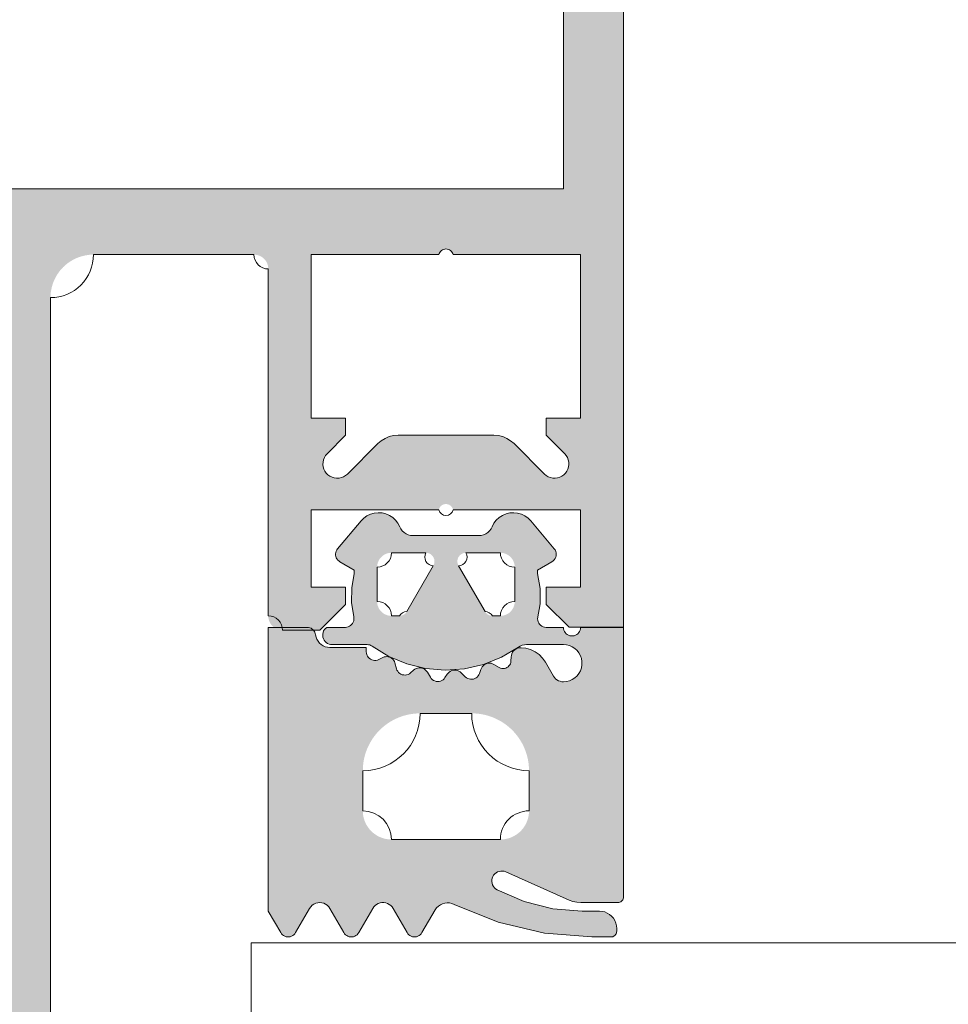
# Model space of a CAD drawing. Header units: metres. Extents: x -3.6 to 84.5, y -11 to 16.8.
# Tile 290 of 656: x 55.2889 to 55.3213, y -2.8671 to -2.8328. Entities that reach past the tile are written whole.
import ezdxf

# ---------------------------------------------------------------- set-up
doc = ezdxf.new("R2010")
doc.units = ezdxf.units.M
doc.header["$MEASUREMENT"] = 0
doc.layers.add('301 - Elemente.Linie', color=7, linetype='Continuous')
doc.layers.add('302 - Elemente.Schraffur', color=7, linetype='Continuous')

msp = doc.modelspace()

# ---------------------------------------------------------------- hatches: boundary and pattern name
at = {"layer": '302 - Elemente.Schraffur', "linetype": 'Continuous', "lineweight": 5}
h = msp.add_hatch(color=7, dxfattribs=at)
h.paths.add_polyline_path([(55.259989, -2.853999), (55.261889, -2.853999), (55.262689, -2.853199), (55.262689, -2.852599), (55.261489, -2.852599), (55.261489, -2.849899), (55.265939, -2.849899), (55.265945, -2.849878), (55.265952, -2.849858), (55.265961, -2.849838), (55.265972, -2.84982), (55.265984, -2.849802), (55.265998, -2.849785), (55.266013, -2.84977), (55.266029, -2.849755), (55.266046, -2.849743), (55.266065, -2.849731), (55.266084, -2.849722), (55.266104, -2.849714), (55.266125, -2.849707), (55.266146, -2.849703), (55.266167, -2.8497), (55.266189, -2.849699), (55.266211, -2.8497), (55.266232, -2.849703), (55.266253, -2.849707), (55.266274, -2.849714), (55.266294, -2.849722), (55.266313, -2.849731), (55.266332, -2.849743), (55.266349, -2.849755), (55.266365, -2.84977), (55.26638, -2.849785), (55.266394, -2.849802), (55.266406, -2.84982), (55.266417, -2.849838), (55.266426, -2.849858), (55.266433, -2.849878), (55.266439, -2.849899), (55.270889, -2.849899), (55.270889, -2.852599), (55.269689, -2.852599), (55.269689, -2.853199), (55.270589, -2.854099), (55.271889, -2.854099), (55.271914, -2.854099), (55.271938, -2.854097), (55.271962, -2.854094), (55.271987, -2.85409), (55.27201, -2.854084), (55.272034, -2.854078), (55.272057, -2.85407), (55.27208, -2.854061), (55.272103, -2.854051), (55.272125, -2.85404), (55.272146, -2.854028), (55.272167, -2.854015), (55.272187, -2.854001), (55.272206, -2.853986), (55.272225, -2.85397), (55.272243, -2.853953), (55.272259, -2.853935), (55.272276, -2.853916), (55.272291, -2.853897), (55.272305, -2.853877), (55.272318, -2.853856), (55.27233, -2.853835), (55.272341, -2.853813), (55.272351, -2.85379), (55.27236, -2.853768), (55.272367, -2.853744), (55.272374, -2.853721), (55.272379, -2.853697), (55.272384, -2.853673), (55.272387, -2.853648), (55.272388, -2.853624), (55.272389, -2.853599), (55.272389, -2.841499), (55.27239, -2.841475), (55.272391, -2.84145), (55.272394, -2.841426), (55.272399, -2.841402), (55.272404, -2.841378), (55.272411, -2.841354), (55.272418, -2.841331), (55.272427, -2.841308), (55.272437, -2.841285), (55.272448, -2.841263), (55.27246, -2.841242), (55.272473, -2.841221), (55.272487, -2.841201), (55.272502, -2.841182), (55.272519, -2.841163), (55.272535, -2.841146), (55.272553, -2.841129), (55.272572, -2.841113), (55.272591, -2.841098), (55.272611, -2.841083), (55.272632, -2.84107), (55.272653, -2.841058), (55.272675, -2.841047), (55.272698, -2.841037), (55.272721, -2.841028), (55.272744, -2.841021), (55.272768, -2.841014), (55.272791, -2.841009), (55.272816, -2.841005), (55.27284, -2.841002), (55.272864, -2.841), (55.272889, -2.840999), (55.278489, -2.840999), (55.278563, -2.841001), (55.278636, -2.841006), (55.278709, -2.841015), (55.278782, -2.841028), (55.278853, -2.841044), (55.278924, -2.841064), (55.278994, -2.841087), (55.279063, -2.841113), (55.27913, -2.841143), (55.279196, -2.841176), (55.27926, -2.841213), (55.279322, -2.841252), (55.279383, -2.841294), (55.279441, -2.84134), (55.279496, -2.841388), (55.27955, -2.841438), (55.2796, -2.841492), (55.279649, -2.841548), (55.279694, -2.841606), (55.279736, -2.841666), (55.279776, -2.841728), (55.279812, -2.841792), (55.279845, -2.841858), (55.279875, -2.841925), (55.279901, -2.841994), (55.279924, -2.842064), (55.279944, -2.842135), (55.27996, -2.842207), (55.279973, -2.842279), (55.279982, -2.842352), (55.279987, -2.842426), (55.279989, -2.842499), (55.279989, -2.869499), (55.27999, -2.869524), (55.279991, -2.869548), (55.279994, -2.869573), (55.279999, -2.869597), (55.280004, -2.869621), (55.280011, -2.869644), (55.280018, -2.869668), (55.280027, -2.86969), (55.280037, -2.869713), (55.280048, -2.869735), (55.28006, -2.869756), (55.280073, -2.869777), (55.280087, -2.869797), (55.280102, -2.869816), (55.280119, -2.869835), (55.280135, -2.869853), (55.280153, -2.86987), (55.280172, -2.869886), (55.280191, -2.869901), (55.280211, -2.869915), (55.280232, -2.869928), (55.280253, -2.86994), (55.280275, -2.869951), (55.280298, -2.869961), (55.280321, -2.86997), (55.280344, -2.869978), (55.280368, -2.869984), (55.280391, -2.86999), (55.280416, -2.869994), (55.28044, -2.869997), (55.280464, -2.869999), (55.280489, -2.869999), (55.281489, -2.869999), (55.281538, -2.869998), (55.281587, -2.869994), (55.281636, -2.869988), (55.281684, -2.86998), (55.281732, -2.869969), (55.281779, -2.869956), (55.281826, -2.869941), (55.281872, -2.869923), (55.281917, -2.869903), (55.28196, -2.869881), (55.282003, -2.869857), (55.282045, -2.869831), (55.282085, -2.869802), (55.282123, -2.869772), (55.282161, -2.86974), (55.282196, -2.869706), (55.28223, -2.869671), (55.282262, -2.869634), (55.282292, -2.869595), (55.28232, -2.869555), (55.282347, -2.869513), (55.282371, -2.869471), (55.282393, -2.869427), (55.282413, -2.869382), (55.282431, -2.869336), (55.282446, -2.869289), (55.282459, -2.869242), (55.28247, -2.869194), (55.282478, -2.869146), (55.282484, -2.869097), (55.282488, -2.869048), (55.282489, -2.868999), (55.282989, -2.86871), (55.282989, -2.867488), (55.282489, -2.867199), (55.282989, -2.86691), (55.282989, -2.865688), (55.282489, -2.865399), (55.282989, -2.86511), (55.282989, -2.863888), (55.282489, -2.863599), (55.282989, -2.86331), (55.282989, -2.862088), (55.282489, -2.861799), (55.282989, -2.86151), (55.282989, -2.860288), (55.282489, -2.859999), (55.282989, -2.85971), (55.282989, -2.858488), (55.282489, -2.858199), (55.282989, -2.85791), (55.282989, -2.856688), (55.282489, -2.856399), (55.282989, -2.85611), (55.282989, -2.854163), (55.284123, -2.852199), (55.284158, -2.852144), (55.284196, -2.85209), (55.284237, -2.85204), (55.284282, -2.851992), (55.28433, -2.851947), (55.28438, -2.851906), (55.284433, -2.851868), (55.284489, -2.851833), (55.284547, -2.851802), (55.284606, -2.851775), (55.284668, -2.851752), (55.28473, -2.851733), (55.284794, -2.851718), (55.284858, -2.851708), (55.284924, -2.851701), (55.284989, -2.851699), (55.285054, -2.851701), (55.28512, -2.851708), (55.285184, -2.851718), (55.285248, -2.851733), (55.28531, -2.851752), (55.285372, -2.851775), (55.285431, -2.851802), (55.285489, -2.851833), (55.285545, -2.851868), (55.285598, -2.851906), (55.285648, -2.851947), (55.285696, -2.851992), (55.285741, -2.85204), (55.285782, -2.85209), (55.28582, -2.852144), (55.285855, -2.852199), (55.286989, -2.854163), (55.286989, -2.85521), (55.287489, -2.855499), (55.286989, -2.855788), (55.286989, -2.85701), (55.287489, -2.857299), (55.286989, -2.857588), (55.286989, -2.85881), (55.287489, -2.859099), (55.286989, -2.859388), (55.286989, -2.86061), (55.287489, -2.860899), (55.286989, -2.861188), (55.286989, -2.86241), (55.287489, -2.862699), (55.286989, -2.862988), (55.286989, -2.86421), (55.287489, -2.864499), (55.286989, -2.864788), (55.286989, -2.86601), (55.287489, -2.866299), (55.286989, -2.866588), (55.286989, -2.86781), (55.287489, -2.868099), (55.287489, -2.868999), (55.28749, -2.869048), (55.287494, -2.869097), (55.2875, -2.869146), (55.287508, -2.869194), (55.287519, -2.869242), (55.287532, -2.869289), (55.287547, -2.869336), (55.287565, -2.869382), (55.287585, -2.869427), (55.287607, -2.869471), (55.287631, -2.869513), (55.287658, -2.869555), (55.287686, -2.869595), (55.287716, -2.869634), (55.287748, -2.869671), (55.287782, -2.869706), (55.287817, -2.86974), (55.287855, -2.869772), (55.287893, -2.869802), (55.287933, -2.869831), (55.287975, -2.869857), (55.288018, -2.869881), (55.288061, -2.869903), (55.288106, -2.869923), (55.288152, -2.869941), (55.288199, -2.869956), (55.288246, -2.869969), (55.288294, -2.86998), (55.288342, -2.869988), (55.288391, -2.869994), (55.28844, -2.869998), (55.288489, -2.869999), (55.289489, -2.869999), (55.289514, -2.869999), (55.289538, -2.869997), (55.289562, -2.869994), (55.289587, -2.86999), (55.28961, -2.869984), (55.289634, -2.869978), (55.289657, -2.86997), (55.28968, -2.869961), (55.289703, -2.869951), (55.289725, -2.86994), (55.289746, -2.869928), (55.289767, -2.869915), (55.289787, -2.869901), (55.289806, -2.869886), (55.289825, -2.86987), (55.289843, -2.869853), (55.289859, -2.869835), (55.289875, -2.869816), (55.289891, -2.869797), (55.289905, -2.869777), (55.289918, -2.869756), (55.28993, -2.869735), (55.289941, -2.869713), (55.289951, -2.86969), (55.28996, -2.869668), (55.289967, -2.869644), (55.289974, -2.869621), (55.289979, -2.869597), (55.289984, -2.869573), (55.289987, -2.869548), (55.289988, -2.869524), (55.289989, -2.869499), (55.289989, -2.842499), (55.289991, -2.842426), (55.289996, -2.842352), (55.290005, -2.842279), (55.290018, -2.842207), (55.290034, -2.842135), (55.290054, -2.842064), (55.290077, -2.841994), (55.290103, -2.841925), (55.290133, -2.841858), (55.290166, -2.841792), (55.290202, -2.841728), (55.290242, -2.841666), (55.290284, -2.841606), (55.290329, -2.841548), (55.290378, -2.841492), (55.290428, -2.841438), (55.290482, -2.841388), (55.290537, -2.84134), (55.290595, -2.841294), (55.290656, -2.841252), (55.290718, -2.841213), (55.290782, -2.841176), (55.290848, -2.841143), (55.290915, -2.841113), (55.290984, -2.841087), (55.291054, -2.841064), (55.291125, -2.841044), (55.291196, -2.841028), (55.291269, -2.841015), (55.291342, -2.841006), (55.291415, -2.841001), (55.291489, -2.840999), (55.297089, -2.840999), (55.297114, -2.841), (55.297138, -2.841002), (55.297162, -2.841005), (55.297187, -2.841009), (55.29721, -2.841014), (55.297234, -2.841021), (55.297257, -2.841028), (55.29728, -2.841037), (55.297303, -2.841047), (55.297325, -2.841058), (55.297346, -2.84107), (55.297367, -2.841083), (55.297387, -2.841098), (55.297406, -2.841113), (55.297425, -2.841129), (55.297443, -2.841146), (55.297459, -2.841163), (55.297475, -2.841182), (55.297491, -2.841201), (55.297505, -2.841221), (55.297518, -2.841242), (55.29753, -2.841263), (55.297541, -2.841285), (55.297551, -2.841308), (55.29756, -2.841331), (55.297567, -2.841354), (55.297574, -2.841378), (55.297579, -2.841402), (55.297584, -2.841426), (55.297587, -2.84145), (55.297588, -2.841475), (55.297589, -2.841499), (55.297589, -2.853599), (55.29759, -2.853624), (55.297591, -2.853648), (55.297594, -2.853673), (55.297599, -2.853697), (55.297604, -2.853721), (55.297611, -2.853744), (55.297618, -2.853768), (55.297627, -2.85379), (55.297637, -2.853813), (55.297648, -2.853835), (55.29766, -2.853856), (55.297673, -2.853877), (55.297687, -2.853897), (55.297702, -2.853916), (55.297719, -2.853935), (55.297735, -2.853953), (55.297753, -2.85397), (55.297772, -2.853986), (55.297791, -2.854001), (55.297811, -2.854015), (55.297832, -2.854028), (55.297853, -2.85404), (55.297875, -2.854051), (55.297898, -2.854061), (55.297921, -2.85407), (55.297944, -2.854078), (55.297968, -2.854084), (55.297991, -2.85409), (55.298016, -2.854094), (55.29804, -2.854097), (55.298064, -2.854099), (55.298089, -2.854099), (55.299389, -2.854099), (55.300289, -2.853199), (55.300289, -2.852599), (55.299089, -2.852599), (55.299089, -2.849899), (55.303539, -2.849899), (55.303545, -2.849878), (55.303552, -2.849858), (55.303561, -2.849838), (55.303572, -2.84982), (55.303584, -2.849802), (55.303598, -2.849785), (55.303613, -2.84977), (55.303629, -2.849755), (55.303646, -2.849743), (55.303665, -2.849731), (55.303684, -2.849722), (55.303704, -2.849714), (55.303725, -2.849707), (55.303746, -2.849703), (55.303767, -2.8497), (55.303789, -2.849699), (55.303811, -2.8497), (55.303832, -2.849703), (55.303853, -2.849707), (55.303874, -2.849714), (55.303894, -2.849722), (55.303913, -2.849731), (55.303932, -2.849743), (55.303949, -2.849755), (55.303965, -2.84977), (55.30398, -2.849785), (55.303994, -2.849802), (55.304006, -2.84982), (55.304017, -2.849838), (55.304026, -2.849858), (55.304033, -2.849878), (55.304039, -2.849899), (55.308489, -2.849899), (55.308489, -2.852599), (55.307289, -2.852599), (55.307289, -2.853199), (55.308089, -2.853999), (55.309989, -2.853999), (55.309989, -2.7505), (55.309987, -2.750426), (55.309982, -2.750353), (55.309973, -2.75028), (55.30996, -2.750207), (55.309944, -2.750135), (55.309924, -2.750064), (55.309901, -2.749995), (55.309875, -2.749926), (55.309845, -2.749859), (55.309812, -2.749793), (55.309776, -2.749729), (55.309736, -2.749667), (55.309694, -2.749606), (55.309649, -2.749548), (55.3096, -2.749493), (55.30955, -2.749439), (55.309496, -2.749388), (55.309441, -2.74934), (55.309383, -2.749295), (55.309322, -2.749253), (55.30926, -2.749213), (55.309196, -2.749177), (55.30913, -2.749144), (55.309063, -2.749114), (55.308994, -2.749088), (55.308924, -2.749064), (55.308854, -2.749045), (55.308782, -2.749029), (55.308709, -2.749016), (55.308636, -2.749007), (55.308563, -2.749002), (55.308489, -2.749), (55.261489, -2.749), (55.261415, -2.749002), (55.261342, -2.749007), (55.261269, -2.749016), (55.261196, -2.749029), (55.261125, -2.749045), (55.261054, -2.749064), (55.260984, -2.749088), (55.260915, -2.749114), (55.260848, -2.749144), (55.260782, -2.749177), (55.260718, -2.749213), (55.260656, -2.749253), (55.260596, -2.749295), (55.260537, -2.74934), (55.260482, -2.749388), (55.260428, -2.749439), (55.260378, -2.749493), (55.26033, -2.749548), (55.260284, -2.749606), (55.260242, -2.749667), (55.260202, -2.749729), (55.260166, -2.749793), (55.260133, -2.749859), (55.260103, -2.749926), (55.260077, -2.749995), (55.260054, -2.750064), (55.260034, -2.750135), (55.260018, -2.750207), (55.260005, -2.75028), (55.259996, -2.750353), (55.259991, -2.750426), (55.259989, -2.7505)])
h.paths.add_polyline_path([(55.261489, -2.840999), (55.265939, -2.840999), (55.265952, -2.840958), (55.265972, -2.84092), (55.265998, -2.840885), (55.266029, -2.840855), (55.266065, -2.840831), (55.266104, -2.840814), (55.266146, -2.840803), (55.266189, -2.840799), (55.266232, -2.840803), (55.266274, -2.840814), (55.266313, -2.840831), (55.266349, -2.840855), (55.26638, -2.840885), (55.266406, -2.84092), (55.266426, -2.840958), (55.266439, -2.840999), (55.270889, -2.840999), (55.270889, -2.846699), (55.269689, -2.846699), (55.269689, -2.847299), (55.270335, -2.847946), (55.270391, -2.848012), (55.270435, -2.848088), (55.270465, -2.84817), (55.27048, -2.848256), (55.27048, -2.848343), (55.270465, -2.848429), (55.270435, -2.84851), (55.270391, -2.848586), (55.270335, -2.848653), (55.270269, -2.848709), (55.270193, -2.848752), (55.270111, -2.848782), (55.270025, -2.848797), (55.269938, -2.848797), (55.269852, -2.848782), (55.269771, -2.848752), (55.269695, -2.848709), (55.269628, -2.848653), (55.268568, -2.847592), (55.268448, -2.84749), (55.268315, -2.847408), (55.26817, -2.847348), (55.268017, -2.847311), (55.267861, -2.847299), (55.264517, -2.847299), (55.264361, -2.847311), (55.264208, -2.847348), (55.264063, -2.847408), (55.26393, -2.84749), (55.26381, -2.847592), (55.26275, -2.848653), (55.262687, -2.848706), (55.262616, -2.848748), (55.262539, -2.848778), (55.262458, -2.848795), (55.262375, -2.848799), (55.262293, -2.848789), (55.262214, -2.848765), (55.26214, -2.848729), (55.262073, -2.848681), (55.262015, -2.848622), (55.261967, -2.848555), (55.26193, -2.848481), (55.261907, -2.848402), (55.261897, -2.84832), (55.2619, -2.848237), (55.261917, -2.848156), (55.261947, -2.84808), (55.261989, -2.848009), (55.262043, -2.847946), (55.262689, -2.847299), (55.262689, -2.846699), (55.261489, -2.846699)], flags=0)
h.paths.add_polyline_path([(55.262089, -2.838699), (55.262089, -2.7548), (55.307889, -2.7548), (55.307889, -2.838699)], flags=0)
h.paths.add_polyline_path([(55.281789, -2.848899), (55.281789, -2.841499), (55.281795, -2.841421), (55.281813, -2.841345), (55.281843, -2.841272), (55.281884, -2.841205), (55.281935, -2.841146), (55.281995, -2.841095), (55.282062, -2.841054), (55.282134, -2.841024), (55.282211, -2.841005), (55.282289, -2.840999), (55.287689, -2.840999), (55.287776, -2.841007), (55.28786, -2.841029), (55.287939, -2.841066), (55.28801, -2.841116), (55.288072, -2.841178), (55.288122, -2.841249), (55.288159, -2.841328), (55.288181, -2.841412), (55.288189, -2.841499), (55.288189, -2.848899), (55.288181, -2.848986), (55.288159, -2.84907), (55.288122, -2.849149), (55.288072, -2.849221), (55.28801, -2.849282), (55.287939, -2.849332), (55.28786, -2.849369), (55.287776, -2.849392), (55.287689, -2.849399), (55.282289, -2.849399), (55.282211, -2.849393), (55.282134, -2.849375), (55.282062, -2.849345), (55.281995, -2.849304), (55.281935, -2.849253), (55.281884, -2.849193), (55.281843, -2.849126), (55.281813, -2.849054), (55.281795, -2.848977)], flags=0)
h.paths.add_polyline_path([(55.300289, -2.846699), (55.299089, -2.846699), (55.299089, -2.840999), (55.303539, -2.840999), (55.303552, -2.840958), (55.303572, -2.84092), (55.303598, -2.840885), (55.303629, -2.840855), (55.303665, -2.840831), (55.303704, -2.840814), (55.303746, -2.840803), (55.303789, -2.840799), (55.303832, -2.840803), (55.303874, -2.840814), (55.303913, -2.840831), (55.303949, -2.840855), (55.30398, -2.840885), (55.304006, -2.84092), (55.304026, -2.840958), (55.304039, -2.840999), (55.308489, -2.840999), (55.308489, -2.846699), (55.307289, -2.846699), (55.307289, -2.847299), (55.307935, -2.847946), (55.307989, -2.848009), (55.308031, -2.84808), (55.308061, -2.848156), (55.308078, -2.848237), (55.308081, -2.84832), (55.308071, -2.848402), (55.308048, -2.848481), (55.308011, -2.848555), (55.307963, -2.848622), (55.307905, -2.848681), (55.307838, -2.848729), (55.307764, -2.848765), (55.307684, -2.848789), (55.307603, -2.848799), (55.30752, -2.848795), (55.307439, -2.848778), (55.307362, -2.848748), (55.307291, -2.848706), (55.307228, -2.848653), (55.306168, -2.847592), (55.306048, -2.84749), (55.305915, -2.847408), (55.30577, -2.847348), (55.305617, -2.847311), (55.305461, -2.847299), (55.302117, -2.847299), (55.301961, -2.847311), (55.301808, -2.847348), (55.301663, -2.847408), (55.30153, -2.84749), (55.30141, -2.847592), (55.30035, -2.848653), (55.300287, -2.848706), (55.300216, -2.848748), (55.300139, -2.848778), (55.300058, -2.848795), (55.299975, -2.848799), (55.299893, -2.848789), (55.299814, -2.848765), (55.29974, -2.848729), (55.299673, -2.848681), (55.299615, -2.848622), (55.299567, -2.848555), (55.29953, -2.848481), (55.299507, -2.848402), (55.299497, -2.84832), (55.2995, -2.848237), (55.299517, -2.848156), (55.299547, -2.84808), (55.299589, -2.848009), (55.299643, -2.847946), (55.300289, -2.847299)], flags=0)
h = msp.add_hatch(color=7, dxfattribs=at)
h.paths.add_polyline_path([(55.297589, -2.854), (55.297589, -2.8639), (55.298022, -2.86465), (55.29805, -2.86469), (55.298083, -2.864724), (55.298122, -2.864753), (55.298164, -2.864776), (55.29821, -2.864791), (55.298258, -2.864799), (55.298306, -2.864799), (55.298354, -2.864791), (55.298399, -2.864776), (55.298442, -2.864753), (55.298481, -2.864724), (55.298514, -2.86469), (55.298542, -2.86465), (55.29903, -2.863805), (55.299071, -2.863746), (55.299121, -2.863696), (55.29918, -2.863655), (55.299244, -2.863625), (55.299313, -2.863606), (55.299385, -2.8636), (55.299456, -2.863606), (55.299525, -2.863625), (55.29959, -2.863655), (55.299648, -2.863696), (55.299699, -2.863746), (55.29974, -2.863805), (55.300228, -2.86465), (55.300255, -2.86469), (55.300288, -2.864724), (55.300327, -2.864753), (55.30037, -2.864776), (55.300416, -2.864791), (55.300463, -2.864799), (55.300511, -2.864799), (55.300559, -2.864791), (55.300605, -2.864776), (55.300648, -2.864753), (55.300686, -2.864724), (55.30072, -2.86469), (55.300747, -2.86465), (55.301235, -2.863805), (55.301273, -2.863751), (55.301318, -2.863703), (55.301371, -2.863663), (55.301429, -2.863633), (55.301492, -2.863612), (55.301557, -2.863601), (55.301623, -2.863601), (55.301688, -2.863612), (55.301751, -2.863633), (55.301809, -2.863663), (55.301862, -2.863703), (55.301908, -2.863751), (55.301945, -2.863805), (55.302433, -2.86465), (55.30246, -2.86469), (55.302494, -2.864724), (55.302532, -2.864753), (55.302575, -2.864776), (55.302621, -2.864791), (55.302669, -2.864799), (55.302717, -2.864799), (55.302765, -2.864791), (55.30281, -2.864776), (55.302853, -2.864753), (55.302892, -2.864724), (55.302925, -2.86469), (55.302953, -2.86465), (55.303415, -2.863849), (55.303465, -2.863782), (55.303525, -2.863723), (55.303594, -2.863676), (55.30367, -2.86364), (55.303751, -2.863617), (55.303834, -2.863608), (55.303918, -2.863612), (55.304, -2.863631), (55.304078, -2.863662), (55.305613, -2.864289), (55.307226, -2.864671), (55.308879, -2.8648), (55.309549, -2.8648), (55.30958, -2.864797), (55.309611, -2.86479), (55.30964, -2.864778), (55.309667, -2.864761), (55.30969, -2.864741), (55.309711, -2.864717), (55.309727, -2.86469), (55.309739, -2.864661), (55.309747, -2.864631), (55.309749, -2.8646), (55.309749, -2.8645), (55.309742, -2.864406), (55.30972, -2.864314), (55.309684, -2.864227), (55.309634, -2.864147), (55.309573, -2.864075), (55.309502, -2.864014), (55.309421, -2.863965), (55.309334, -2.863929), (55.309243, -2.863907), (55.309149, -2.8639), (55.308539, -2.8639), (55.307515, -2.863816), (55.306518, -2.863566), (55.305574, -2.863158), (55.305524, -2.863126), (55.30548, -2.863085), (55.305444, -2.863038), (55.305416, -2.862985), (55.305398, -2.862929), (55.30539, -2.86287), (55.305391, -2.86281), (55.305403, -2.862752), (55.305425, -2.862696), (55.305455, -2.862645), (55.305494, -2.8626), (55.30554, -2.862562), (55.305592, -2.862532), (55.305648, -2.862512), (55.305707, -2.862501), (55.305766, -2.862501), (55.305825, -2.86251), (55.305881, -2.86253), (55.30809, -2.863513), (55.308221, -2.863561), (55.308357, -2.86359), (55.308497, -2.8636), (55.309789, -2.8636), (55.309824, -2.863596), (55.309857, -2.863587), (55.309889, -2.863573), (55.309918, -2.863553), (55.309942, -2.863528), (55.309962, -2.8635), (55.309977, -2.863468), (55.309986, -2.863434), (55.309989, -2.8634), (55.309989, -2.854), (55.308489, -2.854), (55.308485, -2.854049), (55.308473, -2.854097), (55.308453, -2.854143), (55.308426, -2.854184), (55.308392, -2.854221), (55.308353, -2.854251), (55.30831, -2.854275), (55.308263, -2.854291), (55.308214, -2.854299), (55.308164, -2.854299), (55.308115, -2.854291), (55.308069, -2.854275), (55.308025, -2.854251), (55.307986, -2.854221), (55.307952, -2.854184), (55.307925, -2.854143), (55.307905, -2.854097), (55.307893, -2.854049), (55.307889, -2.854), (55.307284, -2.854), (55.307233, -2.853995), (55.307183, -2.853981), (55.307136, -2.853958), (55.307094, -2.853928), (55.307058, -2.853891), (55.307028, -2.853849), (55.307007, -2.853802), (55.306994, -2.853751), (55.306989, -2.8537), (55.307078, -2.853178), (55.307078, -2.852649), (55.306989, -2.852127), (55.306989, -2.852), (55.307489, -2.851711), (55.307532, -2.851681), (55.307569, -2.851644), (55.307599, -2.851601), (55.307621, -2.851554), (55.307634, -2.851504), (55.307639, -2.851451), (55.307634, -2.851399), (55.307621, -2.851349), (55.307599, -2.851301), (55.307569, -2.851259), (55.306752, -2.850286), (55.306656, -2.850189), (55.306545, -2.85011), (55.306422, -2.850051), (55.306291, -2.850014), (55.306155, -2.85), (55.306019, -2.850009), (55.305886, -2.850041), (55.305761, -2.850095), (55.305647, -2.85017), (55.305547, -2.850263), (55.305464, -2.850371), (55.305363, -2.850567), (55.305312, -2.850634), (55.305251, -2.850691), (55.305181, -2.850738), (55.305105, -2.850772), (55.305023, -2.850793), (55.30494, -2.8508), (55.302638, -2.8508), (55.302555, -2.850793), (55.302474, -2.850772), (55.302397, -2.850738), (55.302327, -2.850691), (55.302266, -2.850634), (55.302216, -2.850567), (55.302114, -2.850371), (55.302031, -2.850263), (55.301931, -2.85017), (55.301817, -2.850095), (55.301692, -2.850041), (55.301559, -2.850009), (55.301423, -2.85), (55.301288, -2.850014), (55.301156, -2.850051), (55.301033, -2.85011), (55.300922, -2.850189), (55.300826, -2.850286), (55.300009, -2.851259), (55.299982, -2.851297), (55.299961, -2.85134), (55.299946, -2.851385), (55.29994, -2.851432), (55.29994, -2.85148), (55.299949, -2.851527), (55.299964, -2.851572), (55.299987, -2.851614), (55.300015, -2.851651), (55.30005, -2.851684), (55.300089, -2.851711), (55.300589, -2.852), (55.300589, -2.852127), (55.300502, -2.852626), (55.300497, -2.853131), (55.300579, -2.85368), (55.300579, -2.853729), (55.30057, -2.853777), (55.300553, -2.853823), (55.30053, -2.853866), (55.300499, -2.853905), (55.300463, -2.853938), (55.300422, -2.853964), (55.300377, -2.853984), (55.300329, -2.853996), (55.30028, -2.854), (55.299629, -2.854), (55.299587, -2.854036), (55.299551, -2.854078), (55.299522, -2.854126), (55.299502, -2.854177), (55.299491, -2.854232), (55.299489, -2.854287), (55.299497, -2.854343), (55.299514, -2.854395), (55.299539, -2.854445), (55.299573, -2.854489), (55.299613, -2.854528), (55.299659, -2.854559), (55.29971, -2.854581), (55.299764, -2.854595), (55.299819, -2.8546), (55.301037, -2.8546), (55.301084, -2.854604), (55.301129, -2.854614), (55.301173, -2.854632), (55.301793, -2.855011), (55.302421, -2.855272), (55.303082, -2.855433), (55.30376, -2.85549), (55.304438, -2.855442), (55.305101, -2.85529), (55.305733, -2.855037), (55.306383, -2.854652), (55.306454, -2.854623), (55.306529, -2.854606), (55.306605, -2.8546), (55.307889, -2.8546), (55.307996, -2.854609), (55.3081, -2.854635), (55.308198, -2.854678), (55.308288, -2.854737), (55.308367, -2.85481), (55.308433, -2.854894), (55.308484, -2.854989), (55.308519, -2.85509), (55.308537, -2.855196), (55.308537, -2.855304), (55.308519, -2.855409), (55.308484, -2.855511), (55.308433, -2.855605), (55.308367, -2.85569), (55.308288, -2.855763), (55.308198, -2.855822), (55.3081, -2.855865), (55.307996, -2.855891), (55.307889, -2.8559), (55.307829, -2.855895), (55.307771, -2.855882), (55.307715, -2.85586), (55.307664, -2.85583), (55.307617, -2.855793), (55.307576, -2.855749), (55.307543, -2.8557), (55.307261, -2.855212), (55.307163, -2.855072), (55.307042, -2.85495), (55.306901, -2.85485), (55.306746, -2.854776), (55.306581, -2.85473), (55.30641, -2.854713), (55.306352, -2.854717), (55.306296, -2.85473), (55.306243, -2.854753), (55.306195, -2.854785), (55.306153, -2.854824), (55.306118, -2.85487), (55.306092, -2.854921), (55.306074, -2.854976), (55.306067, -2.855033), (55.306059, -2.855177), (55.306053, -2.855223), (55.306039, -2.855267), (55.306017, -2.855308), (55.30599, -2.855345), (55.305956, -2.855377), (55.305917, -2.855402), (55.305875, -2.855421), (55.30583, -2.855432), (55.305784, -2.855435), (55.305738, -2.855431), (55.305693, -2.855418), (55.305651, -2.855399), (55.305465, -2.855291), (55.305419, -2.855269), (55.30537, -2.855255), (55.305319, -2.855249), (55.305268, -2.855251), (55.305218, -2.855262), (55.30517, -2.85528), (55.305126, -2.855306), (55.305087, -2.855338), (55.305053, -2.855377), (55.305026, -2.85542), (55.305007, -2.855467), (55.304962, -2.855604), (55.304942, -2.855651), (55.304915, -2.855694), (55.30488, -2.855732), (55.30484, -2.855763), (55.304795, -2.855787), (55.304747, -2.855803), (55.304696, -2.855811), (55.304645, -2.85581), (55.304595, -2.8558), (55.304548, -2.855782), (55.304504, -2.855756), (55.304465, -2.855724), (55.304323, -2.855582), (55.304284, -2.855549), (55.304241, -2.855523), (55.304193, -2.855504), (55.304143, -2.855493), (55.304092, -2.85549), (55.304041, -2.855495), (55.303992, -2.855508), (55.303946, -2.85553), (55.303903, -2.855558), (55.303866, -2.855593), (55.303835, -2.855634), (55.303756, -2.855754), (55.303725, -2.855795), (55.303687, -2.855829), (55.303644, -2.855856), (55.303597, -2.855876), (55.303548, -2.855888), (55.303497, -2.855891), (55.303446, -2.855885), (55.303397, -2.855871), (55.303351, -2.855849), (55.30331, -2.855819), (55.303274, -2.855783), (55.303245, -2.855741), (55.303145, -2.855568), (55.303116, -2.855526), (55.30308, -2.855489), (55.30304, -2.855458), (55.302994, -2.855435), (55.302946, -2.855419), (55.302895, -2.855411), (55.302844, -2.855411), (55.302794, -2.855419), (55.302745, -2.855436), (55.3027, -2.85546), (55.30266, -2.855491), (55.302553, -2.855587), (55.302512, -2.855618), (55.302467, -2.855641), (55.302418, -2.855657), (55.302368, -2.855664), (55.302317, -2.855662), (55.302267, -2.855652), (55.302219, -2.855633), (55.302176, -2.855607), (55.302137, -2.855574), (55.302105, -2.855534), (55.30208, -2.85549), (55.302062, -2.855442), (55.302009, -2.855242), (55.301992, -2.855196), (55.301969, -2.855154), (55.301939, -2.855115), (55.301903, -2.855083), (55.301863, -2.855056), (55.301818, -2.855036), (55.301771, -2.855024), (55.301723, -2.855019), (55.301675, -2.855023), (55.301628, -2.855034), (55.301583, -2.855052), (55.301445, -2.855122), (55.301398, -2.855141), (55.301348, -2.855152), (55.301297, -2.855155), (55.301247, -2.855148), (55.301198, -2.855133), (55.301152, -2.855111), (55.301111, -2.85508), (55.301076, -2.855044), (55.301047, -2.855001), (55.301026, -2.854955), (55.301013, -2.854906), (55.301009, -2.854855), (55.301009, -2.8547), (55.299737, -2.8547), (55.299657, -2.854693), (55.299579, -2.854674), (55.299505, -2.854643), (55.299437, -2.8546), (55.299377, -2.854547), (55.299326, -2.854485), (55.299286, -2.854416), (55.299257, -2.854341), (55.299231, -2.854215), (55.299213, -2.85417), (55.299189, -2.854129), (55.299159, -2.854092), (55.299123, -2.85406), (55.299082, -2.854034), (55.299038, -2.854015), (55.298991, -2.854004), (55.298943, -2.854)])
h.paths.add_polyline_path([(55.30089, -2.860449), (55.300889, -2.8604), (55.300889, -2.859), (55.300891, -2.858902), (55.300899, -2.858804), (55.300911, -2.858706), (55.300927, -2.85861), (55.300949, -2.858514), (55.300975, -2.858419), (55.301006, -2.858326), (55.301041, -2.858235), (55.301081, -2.858145), (55.301125, -2.858057), (55.301174, -2.857972), (55.301226, -2.857889), (55.301283, -2.857808), (55.301343, -2.857731), (55.301407, -2.857657), (55.301475, -2.857586), (55.301546, -2.857518), (55.30162, -2.857454), (55.301698, -2.857393), (55.301778, -2.857337), (55.301861, -2.857284), (55.301946, -2.857236), (55.302034, -2.857192), (55.302124, -2.857152), (55.302215, -2.857117), (55.302308, -2.857086), (55.302403, -2.85706), (55.302499, -2.857038), (55.302596, -2.857022), (55.302693, -2.85701), (55.302791, -2.857002), (55.302889, -2.857), (55.304689, -2.857), (55.304787, -2.857002), (55.304885, -2.857009), (55.304982, -2.857022), (55.305079, -2.857038), (55.305175, -2.85706), (55.30527, -2.857086), (55.305363, -2.857117), (55.305454, -2.857152), (55.305544, -2.857192), (55.305632, -2.857236), (55.305717, -2.857284), (55.3058, -2.857337), (55.30588, -2.857393), (55.305958, -2.857454), (55.306032, -2.857518), (55.306103, -2.857586), (55.306171, -2.857657), (55.306235, -2.857731), (55.306295, -2.857808), (55.306352, -2.857889), (55.306404, -2.857972), (55.306453, -2.858057), (55.306497, -2.858145), (55.306537, -2.858234), (55.306572, -2.858326), (55.306603, -2.858419), (55.306629, -2.858514), (55.306651, -2.85861), (55.306667, -2.858706), (55.306679, -2.858804), (55.306687, -2.858902), (55.306689, -2.859), (55.306689, -2.8604), (55.306688, -2.860449), (55.306684, -2.860498), (55.306678, -2.860547), (55.30667, -2.860595), (55.306659, -2.860643), (55.306646, -2.86069), (55.306631, -2.860737), (55.306613, -2.860783), (55.306593, -2.860827), (55.306571, -2.860871), (55.306547, -2.860914), (55.306521, -2.860955), (55.306492, -2.860996), (55.306462, -2.861034), (55.30643, -2.861071), (55.306396, -2.861107), (55.306361, -2.861141), (55.306323, -2.861173), (55.306285, -2.861203), (55.306245, -2.861231), (55.306203, -2.861258), (55.30616, -2.861282), (55.306117, -2.861304), (55.306072, -2.861324), (55.306026, -2.861341), (55.305979, -2.861357), (55.305932, -2.86137), (55.305884, -2.861381), (55.305836, -2.861389), (55.305787, -2.861395), (55.305738, -2.861399), (55.305689, -2.8614), (55.301889, -2.8614), (55.30184, -2.861399), (55.301791, -2.861395), (55.301742, -2.861389), (55.301694, -2.861381), (55.301646, -2.86137), (55.301599, -2.861357), (55.301552, -2.861341), (55.301506, -2.861324), (55.301461, -2.861304), (55.301418, -2.861282), (55.301375, -2.861258), (55.301333, -2.861231), (55.301293, -2.861203), (55.301255, -2.861173), (55.301217, -2.861141), (55.301182, -2.861107), (55.301148, -2.861071), (55.301116, -2.861034), (55.301086, -2.860996), (55.301058, -2.860955), (55.301031, -2.860914), (55.301007, -2.860871), (55.300985, -2.860827), (55.300965, -2.860783), (55.300947, -2.860737), (55.300932, -2.86069), (55.300919, -2.860643), (55.300908, -2.860595), (55.3009, -2.860547), (55.300894, -2.860498)], flags=0)
h.paths.add_polyline_path([(55.301389, -2.851899), (55.30139, -2.851875), (55.301391, -2.85185), (55.301394, -2.851826), (55.301399, -2.851802), (55.301404, -2.851778), (55.301411, -2.851754), (55.301418, -2.851731), (55.301427, -2.851708), (55.301437, -2.851685), (55.301448, -2.851663), (55.30146, -2.851642), (55.301473, -2.851621), (55.301487, -2.851601), (55.301502, -2.851582), (55.301519, -2.851563), (55.301535, -2.851546), (55.301553, -2.851529), (55.301572, -2.851513), (55.301591, -2.851498), (55.301611, -2.851483), (55.301632, -2.85147), (55.301653, -2.851458), (55.301675, -2.851447), (55.301698, -2.851437), (55.301721, -2.851428), (55.301744, -2.851421), (55.301767, -2.851414), (55.301791, -2.851409), (55.301816, -2.851405), (55.30184, -2.851402), (55.301864, -2.8514), (55.301889, -2.851399), (55.303089, -2.851399), (55.303109, -2.8514), (55.303128, -2.851402), (55.303147, -2.851405), (55.303167, -2.851409), (55.303185, -2.851415), (55.303204, -2.851422), (55.303222, -2.85143), (55.303239, -2.851439), (55.303256, -2.85145), (55.303272, -2.851461), (55.303287, -2.851474), (55.303301, -2.851487), (55.303315, -2.851501), (55.303327, -2.851517), (55.303338, -2.851532), (55.303349, -2.851549), (55.303358, -2.851566), (55.303366, -2.851584), (55.303373, -2.851603), (55.303379, -2.851621), (55.303383, -2.851641), (55.303386, -2.85166), (55.303388, -2.85168), (55.303389, -2.851699), (55.303388, -2.851719), (55.303386, -2.851738), (55.303383, -2.851758), (55.303379, -2.851777), (55.303373, -2.851796), (55.303366, -2.851814), (55.303358, -2.851832), (55.303349, -2.851849), (55.30242, -2.853458), (55.302409, -2.853474), (55.302397, -2.853489), (55.302384, -2.853504), (55.30237, -2.853518), (55.302356, -2.853531), (55.30234, -2.853543), (55.302324, -2.853554), (55.302307, -2.853564), (55.302289, -2.853572), (55.302271, -2.85358), (55.302252, -2.853586), (55.302233, -2.853591), (55.302214, -2.853595), (55.302195, -2.853598), (55.302175, -2.853599), (55.301889, -2.853599), (55.301864, -2.853599), (55.30184, -2.853597), (55.301816, -2.853594), (55.301791, -2.85359), (55.301767, -2.853584), (55.301744, -2.853578), (55.301721, -2.85357), (55.301698, -2.853561), (55.301675, -2.853551), (55.301653, -2.85354), (55.301632, -2.853528), (55.301611, -2.853515), (55.301591, -2.853501), (55.301572, -2.853486), (55.301553, -2.85347), (55.301535, -2.853453), (55.301519, -2.853435), (55.301502, -2.853416), (55.301487, -2.853397), (55.301473, -2.853377), (55.30146, -2.853356), (55.301448, -2.853335), (55.301437, -2.853313), (55.301427, -2.85329), (55.301418, -2.853268), (55.301411, -2.853244), (55.301404, -2.853221), (55.301399, -2.853197), (55.301394, -2.853173), (55.301391, -2.853148), (55.30139, -2.853124), (55.301389, -2.853099)], flags=0)
h.paths.add_polyline_path([(55.30419, -2.851719), (55.304189, -2.851699), (55.30419, -2.85168), (55.304192, -2.85166), (55.304195, -2.851641), (55.304199, -2.851621), (55.304205, -2.851603), (55.304212, -2.851584), (55.30422, -2.851566), (55.304229, -2.851549), (55.30424, -2.851532), (55.304251, -2.851517), (55.304263, -2.851501), (55.304277, -2.851487), (55.304291, -2.851474), (55.304306, -2.851461), (55.304322, -2.85145), (55.304339, -2.851439), (55.304356, -2.85143), (55.304374, -2.851422), (55.304393, -2.851415), (55.304411, -2.851409), (55.30443, -2.851405), (55.30445, -2.851402), (55.304469, -2.8514), (55.304489, -2.851399), (55.305689, -2.851399), (55.305713, -2.8514), (55.305738, -2.851402), (55.305762, -2.851405), (55.305786, -2.851409), (55.30581, -2.851414), (55.305834, -2.851421), (55.305857, -2.851428), (55.30588, -2.851437), (55.305903, -2.851447), (55.305925, -2.851458), (55.305946, -2.85147), (55.305967, -2.851483), (55.305987, -2.851498), (55.306006, -2.851513), (55.306025, -2.851529), (55.306043, -2.851546), (55.306059, -2.851563), (55.306075, -2.851582), (55.306091, -2.851601), (55.306105, -2.851621), (55.306118, -2.851642), (55.30613, -2.851663), (55.306141, -2.851685), (55.306151, -2.851708), (55.30616, -2.851731), (55.306167, -2.851754), (55.306174, -2.851778), (55.306179, -2.851802), (55.306184, -2.851826), (55.306187, -2.85185), (55.306188, -2.851875), (55.306189, -2.851899), (55.306189, -2.853099), (55.306188, -2.853124), (55.306187, -2.853148), (55.306184, -2.853173), (55.306179, -2.853197), (55.306174, -2.853221), (55.306167, -2.853244), (55.30616, -2.853268), (55.306151, -2.853291), (55.306141, -2.853313), (55.30613, -2.853335), (55.306118, -2.853356), (55.306105, -2.853377), (55.306091, -2.853397), (55.306075, -2.853416), (55.306059, -2.853435), (55.306043, -2.853453), (55.306025, -2.85347), (55.306006, -2.853486), (55.305987, -2.853501), (55.305967, -2.853515), (55.305946, -2.853528), (55.305925, -2.85354), (55.305903, -2.853551), (55.30588, -2.853561), (55.305857, -2.85357), (55.305834, -2.853578), (55.30581, -2.853584), (55.305786, -2.85359), (55.305762, -2.853594), (55.305738, -2.853597), (55.305713, -2.853599), (55.305689, -2.853599), (55.305403, -2.853599), (55.305383, -2.853598), (55.305364, -2.853595), (55.305345, -2.853591), (55.305326, -2.853586), (55.305307, -2.85358), (55.305289, -2.853572), (55.305271, -2.853564), (55.305254, -2.853554), (55.305238, -2.853543), (55.305222, -2.853531), (55.305208, -2.853518), (55.305194, -2.853504), (55.305181, -2.853489), (55.305169, -2.853474), (55.305158, -2.853458), (55.304229, -2.851849), (55.30422, -2.851832), (55.304212, -2.851814), (55.304205, -2.851796), (55.304199, -2.851777), (55.304195, -2.851758), (55.304192, -2.851738)], flags=0)

# ---------------------------------------------------------------- linework, layer by layer
at = {"layer": '301 - Elemente.Linie', "color": 7, "linetype": 'Continuous', "lineweight": 5}
for p, q in [((55.296989, -2.864999), (55.296989, -2.876999)), ((58.012989, -2.864999), (55.296989, -2.864999))]:
    msp.add_line(p, q, dxfattribs=at)
msp.add_lwpolyline([(55.289989, -2.869499), (55.289989, -2.842499, 0.414214), (55.291489, -2.840999), (55.297089, -2.840999, 0.414214), (55.297589, -2.841499), (55.297589, -2.853599, -0.414214), (55.298089, -2.854099), (55.299389, -2.854099), (55.300289, -2.853199), (55.300289, -2.852599), (55.299089, -2.852599), (55.299089, -2.849899), (55.303539, -2.849899, 0.8), (55.304039, -2.849899), (55.308489, -2.849899), (55.308489, -2.852599), (55.307289, -2.852599), (55.307289, -2.853199), (55.308089, -2.853999), (55.309989, -2.853999), (55.309989, -2.7505, -0.414214)], format="xyb", dxfattribs=at)
for points in [[(55.262089, -2.7548), (55.307889, -2.7548), (55.307889, -2.838699), (55.262089, -2.838699)], [(55.303539, -2.840999), (55.303552, -2.840958), (55.303572, -2.84092), (55.303598, -2.840885), (55.303629, -2.840855), (55.303665, -2.840831), (55.303704, -2.840814), (55.303746, -2.840803), (55.303789, -2.840799), (55.303832, -2.840803), (55.303874, -2.840814), (55.303913, -2.840831), (55.303949, -2.840855), (55.30398, -2.840885), (55.304006, -2.84092), (55.304026, -2.840958), (55.304039, -2.840999), (55.308489, -2.840999), (55.308489, -2.846699), (55.307289, -2.846699), (55.307289, -2.847299), (55.307935, -2.847946), (55.307989, -2.848009), (55.308031, -2.84808), (55.308061, -2.848156), (55.308078, -2.848237), (55.308081, -2.84832), (55.308071, -2.848402), (55.308048, -2.848481), (55.308011, -2.848555), (55.307963, -2.848622), (55.307905, -2.848681), (55.307838, -2.848729), (55.307764, -2.848765), (55.307684, -2.848789), (55.307603, -2.848799), (55.30752, -2.848795), (55.307439, -2.848778), (55.307362, -2.848748), (55.307291, -2.848706), (55.307228, -2.848653), (55.306168, -2.847592), (55.306048, -2.84749), (55.305915, -2.847408), (55.30577, -2.847348), (55.305617, -2.847311), (55.305461, -2.847299), (55.302117, -2.847299), (55.301961, -2.847311), (55.301808, -2.847348), (55.301663, -2.847408), (55.30153, -2.84749), (55.30141, -2.847592), (55.30035, -2.848653), (55.300287, -2.848706), (55.300216, -2.848748), (55.300139, -2.848778), (55.300058, -2.848795), (55.299975, -2.848799), (55.299893, -2.848789), (55.299814, -2.848765), (55.29974, -2.848729), (55.299673, -2.848681), (55.299615, -2.848622), (55.299567, -2.848555), (55.29953, -2.848481), (55.299507, -2.848402), (55.299497, -2.84832), (55.2995, -2.848237), (55.299517, -2.848156), (55.299547, -2.84808), (55.299589, -2.848009), (55.299643, -2.847946), (55.300289, -2.847299), (55.300289, -2.846699), (55.299089, -2.846699), (55.299089, -2.840999)], [(55.309989, -2.854), (55.309989, -2.8634), (55.309986, -2.863434), (55.309977, -2.863468), (55.309962, -2.8635), (55.309942, -2.863528), (55.309918, -2.863553), (55.309889, -2.863573), (55.309857, -2.863587), (55.309824, -2.863596), (55.309789, -2.8636), (55.308497, -2.8636), (55.308357, -2.86359), (55.308221, -2.863561), (55.30809, -2.863513), (55.305881, -2.86253), (55.305825, -2.86251), (55.305766, -2.862501), (55.305707, -2.862501), (55.305648, -2.862512), (55.305592, -2.862532), (55.30554, -2.862562), (55.305494, -2.8626), (55.305455, -2.862645), (55.305425, -2.862696), (55.305403, -2.862752), (55.305391, -2.86281), (55.30539, -2.86287), (55.305398, -2.862929), (55.305416, -2.862985), (55.305444, -2.863038), (55.30548, -2.863085), (55.305524, -2.863126), (55.305574, -2.863158), (55.306518, -2.863566), (55.307515, -2.863816), (55.308539, -2.8639), (55.309149, -2.8639), (55.309243, -2.863907), (55.309334, -2.863929), (55.309421, -2.863965), (55.309502, -2.864014), (55.309573, -2.864075), (55.309634, -2.864147), (55.309684, -2.864227), (55.30972, -2.864314), (55.309742, -2.864406), (55.309749, -2.8645), (55.309749, -2.8646), (55.309747, -2.864631), (55.309739, -2.864661), (55.309727, -2.86469), (55.309711, -2.864717), (55.30969, -2.864741), (55.309667, -2.864761), (55.30964, -2.864778), (55.309611, -2.86479), (55.30958, -2.864797), (55.309549, -2.8648), (55.308879, -2.8648), (55.307226, -2.864671), (55.305613, -2.864289), (55.304078, -2.863662), (55.304, -2.863631), (55.303918, -2.863612), (55.303834, -2.863608), (55.303751, -2.863617), (55.30367, -2.86364), (55.303594, -2.863676), (55.303525, -2.863723), (55.303465, -2.863782), (55.303415, -2.863849), (55.302953, -2.86465), (55.302925, -2.86469), (55.302892, -2.864724), (55.302853, -2.864753), (55.30281, -2.864776), (55.302765, -2.864791), (55.302717, -2.864799), (55.302669, -2.864799), (55.302621, -2.864791), (55.302575, -2.864776), (55.302532, -2.864753), (55.302494, -2.864724), (55.30246, -2.86469), (55.302433, -2.86465), (55.301945, -2.863805), (55.301908, -2.863751), (55.301862, -2.863703), (55.301809, -2.863663), (55.301751, -2.863633), (55.301688, -2.863612), (55.301623, -2.863601), (55.301557, -2.863601), (55.301492, -2.863612), (55.301429, -2.863633), (55.301371, -2.863663), (55.301318, -2.863703), (55.301273, -2.863751), (55.301235, -2.863805), (55.300747, -2.86465), (55.30072, -2.86469), (55.300686, -2.864724), (55.300648, -2.864753), (55.300605, -2.864776), (55.300559, -2.864791), (55.300511, -2.864799), (55.300463, -2.864799), (55.300416, -2.864791), (55.30037, -2.864776), (55.300327, -2.864753), (55.300288, -2.864724), (55.300255, -2.86469), (55.300228, -2.86465), (55.29974, -2.863805), (55.299699, -2.863746), (55.299648, -2.863696), (55.29959, -2.863655), (55.299525, -2.863625), (55.299456, -2.863606), (55.299385, -2.8636), (55.299313, -2.863606), (55.299244, -2.863625), (55.29918, -2.863655), (55.299121, -2.863696), (55.299071, -2.863746), (55.29903, -2.863805), (55.298542, -2.86465), (55.298514, -2.86469), (55.298481, -2.864724), (55.298442, -2.864753), (55.298399, -2.864776), (55.298354, -2.864791), (55.298306, -2.864799), (55.298258, -2.864799), (55.29821, -2.864791), (55.298164, -2.864776), (55.298122, -2.864753), (55.298083, -2.864724), (55.29805, -2.86469), (55.298022, -2.86465), (55.297589, -2.8639), (55.297589, -2.854), (55.298943, -2.854), (55.298991, -2.854004), (55.299038, -2.854015), (55.299082, -2.854034), (55.299123, -2.85406), (55.299159, -2.854092), (55.299189, -2.854129), (55.299213, -2.85417), (55.299231, -2.854215), (55.299241, -2.854262), (55.299257, -2.854341), (55.299286, -2.854416), (55.299326, -2.854485), (55.299377, -2.854547), (55.299437, -2.8546), (55.299505, -2.854643), (55.299579, -2.854674), (55.299657, -2.854693), (55.299737, -2.8547), (55.301009, -2.8547), (55.301009, -2.854855), (55.301013, -2.854906), (55.301026, -2.854955), (55.301047, -2.855001), (55.301076, -2.855044), (55.301111, -2.85508), (55.301152, -2.855111), (55.301198, -2.855133), (55.301247, -2.855148), (55.301297, -2.855155), (55.301348, -2.855152), (55.301398, -2.855141), (55.301445, -2.855122), (55.301583, -2.855052), (55.301628, -2.855034), (55.301675, -2.855023), (55.301723, -2.855019), (55.301771, -2.855024), (55.301818, -2.855036), (55.301863, -2.855056), (55.301903, -2.855083), (55.301939, -2.855115), (55.301969, -2.855154), (55.301992, -2.855196), (55.302009, -2.855242), (55.302062, -2.855442), (55.30208, -2.85549), (55.302105, -2.855534), (55.302137, -2.855574), (55.302176, -2.855607), (55.302219, -2.855633), (55.302267, -2.855652), (55.302317, -2.855662), (55.302368, -2.855664), (55.302418, -2.855657), (55.302467, -2.855641), (55.302512, -2.855618), (55.302553, -2.855587), (55.30266, -2.855491), (55.3027, -2.85546), (55.302745, -2.855436), (55.302794, -2.855419), (55.302844, -2.855411), (55.302895, -2.855411), (55.302946, -2.855419), (55.302994, -2.855435), (55.30304, -2.855458), (55.30308, -2.855489), (55.303116, -2.855526), (55.303145, -2.855568), (55.303245, -2.855741), (55.303274, -2.855783), (55.30331, -2.855819), (55.303351, -2.855849), (55.303397, -2.855871), (55.303446, -2.855885), (55.303497, -2.855891), (55.303548, -2.855888), (55.303597, -2.855876), (55.303644, -2.855856), (55.303687, -2.855829), (55.303725, -2.855795), (55.303756, -2.855754), (55.303835, -2.855634), (55.303866, -2.855593), (55.303903, -2.855558), (55.303946, -2.85553), (55.303992, -2.855508), (55.304041, -2.855495), (55.304092, -2.85549), (55.304143, -2.855493), (55.304193, -2.855504), (55.304241, -2.855523), (55.304284, -2.855549), (55.304323, -2.855582), (55.304465, -2.855724), (55.304504, -2.855756), (55.304548, -2.855782), (55.304595, -2.8558), (55.304645, -2.85581), (55.304696, -2.855811), (55.304747, -2.855803), (55.304795, -2.855787), (55.30484, -2.855763), (55.30488, -2.855732), (55.304915, -2.855694), (55.304942, -2.855651), (55.304962, -2.855604), (55.305007, -2.855467), (55.305026, -2.85542), (55.305053, -2.855377), (55.305087, -2.855338), (55.305126, -2.855306), (55.30517, -2.85528), (55.305218, -2.855262), (55.305268, -2.855251), (55.305319, -2.855249), (55.30537, -2.855255), (55.305419, -2.855269), (55.305465, -2.855291), (55.305651, -2.855399), (55.305693, -2.855418), (55.305738, -2.855431), (55.305784, -2.855435), (55.30583, -2.855432), (55.305875, -2.855421), (55.305917, -2.855402), (55.305956, -2.855377), (55.30599, -2.855345), (55.306017, -2.855308), (55.306039, -2.855267), (55.306053, -2.855223), (55.306059, -2.855177), (55.306067, -2.855033), (55.306074, -2.854976), (55.306092, -2.854921), (55.306118, -2.85487), (55.306153, -2.854824), (55.306195, -2.854785), (55.306243, -2.854753), (55.306296, -2.85473), (55.306352, -2.854717), (55.30641, -2.854713), (55.306581, -2.85473), (55.306746, -2.854776), (55.306901, -2.85485), (55.307042, -2.85495), (55.307163, -2.855072), (55.307261, -2.855212), (55.307543, -2.8557), (55.307576, -2.855749), (55.307617, -2.855793), (55.307664, -2.85583), (55.307715, -2.85586), (55.307771, -2.855882), (55.307829, -2.855895), (55.307889, -2.8559), (55.307996, -2.855891), (55.3081, -2.855865), (55.308198, -2.855822), (55.308288, -2.855763), (55.308367, -2.85569), (55.308433, -2.855605), (55.308484, -2.855511), (55.308519, -2.855409), (55.308537, -2.855304), (55.308537, -2.855196), (55.308519, -2.85509), (55.308484, -2.854989), (55.308433, -2.854894), (55.308367, -2.85481), (55.308288, -2.854737), (55.308198, -2.854678), (55.3081, -2.854635), (55.307996, -2.854609), (55.307889, -2.8546), (55.306605, -2.8546), (55.306529, -2.854606), (55.306454, -2.854623), (55.306383, -2.854652), (55.306318, -2.854691), (55.305733, -2.855037), (55.305101, -2.85529), (55.304438, -2.855442), (55.30376, -2.85549), (55.303082, -2.855433), (55.302421, -2.855272), (55.301793, -2.855011), (55.301213, -2.854657), (55.301173, -2.854632), (55.301129, -2.854614), (55.301084, -2.854604), (55.301037, -2.8546), (55.299819, -2.8546), (55.299764, -2.854595), (55.29971, -2.854581), (55.299659, -2.854559), (55.299613, -2.854528), (55.299573, -2.854489), (55.299539, -2.854445), (55.299514, -2.854395), (55.299497, -2.854343), (55.299489, -2.854287), (55.299491, -2.854232), (55.299502, -2.854177), (55.299522, -2.854126), (55.299551, -2.854078), (55.299587, -2.854036), (55.299629, -2.854), (55.30028, -2.854), (55.300329, -2.853996), (55.300377, -2.853984), (55.300422, -2.853964), (55.300463, -2.853938), (55.300499, -2.853905), (55.30053, -2.853866), (55.300553, -2.853823), (55.30057, -2.853777), (55.300579, -2.853729), (55.300579, -2.85368), (55.300572, -2.853631), (55.300497, -2.853131), (55.300502, -2.852626), (55.300589, -2.852127), (55.300589, -2.852), (55.300089, -2.851711), (55.30005, -2.851684), (55.300015, -2.851651), (55.299987, -2.851614), (55.299964, -2.851572), (55.299949, -2.851527), (55.29994, -2.85148), (55.29994, -2.851432), (55.299946, -2.851385), (55.299961, -2.85134), (55.299982, -2.851297), (55.300009, -2.851259), (55.300826, -2.850286), (55.300922, -2.850189), (55.301033, -2.85011), (55.301156, -2.850051), (55.301288, -2.850014), (55.301423, -2.85), (55.301559, -2.850009), (55.301692, -2.850041), (55.301817, -2.850095), (55.301931, -2.85017), (55.302031, -2.850263), (55.302114, -2.850371), (55.302177, -2.850492), (55.302216, -2.850567), (55.302266, -2.850634), (55.302327, -2.850691), (55.302397, -2.850738), (55.302474, -2.850772), (55.302555, -2.850793), (55.302638, -2.8508), (55.30494, -2.8508), (55.305023, -2.850793), (55.305105, -2.850772), (55.305181, -2.850738), (55.305251, -2.850691), (55.305312, -2.850634), (55.305363, -2.850567), (55.305401, -2.850492), (55.305464, -2.850371), (55.305547, -2.850263), (55.305647, -2.85017), (55.305761, -2.850095), (55.305886, -2.850041), (55.306019, -2.850009), (55.306155, -2.85), (55.306291, -2.850014), (55.306422, -2.850051), (55.306545, -2.85011), (55.306656, -2.850189), (55.306752, -2.850286), (55.307569, -2.851259), (55.307599, -2.851301), (55.307621, -2.851349), (55.307634, -2.851399), (55.307639, -2.851451), (55.307634, -2.851504), (55.307621, -2.851554), (55.307599, -2.851601), (55.307569, -2.851644), (55.307532, -2.851681), (55.307489, -2.851711), (55.306989, -2.852), (55.306989, -2.852127), (55.307078, -2.852649), (55.307078, -2.853178), (55.306989, -2.8537), (55.306994, -2.853751), (55.307007, -2.853802), (55.307028, -2.853849), (55.307058, -2.853891), (55.307094, -2.853928), (55.307136, -2.853958), (55.307183, -2.853981), (55.307233, -2.853995), (55.307284, -2.854), (55.307889, -2.854), (55.307893, -2.854049), (55.307905, -2.854097), (55.307925, -2.854143), (55.307952, -2.854184), (55.307986, -2.854221), (55.308025, -2.854251), (55.308069, -2.854275), (55.308115, -2.854291), (55.308164, -2.854299), (55.308214, -2.854299), (55.308263, -2.854291), (55.30831, -2.854275), (55.308353, -2.854251), (55.308392, -2.854221), (55.308426, -2.854184), (55.308453, -2.854143), (55.308473, -2.854097), (55.308485, -2.854049), (55.308489, -2.854)]]:
    msp.add_lwpolyline(points, close=True, dxfattribs=at)
for points in [[(55.303349, -2.851849, -0.577342), (55.303089, -2.851399), (55.301889, -2.851399, -0.41412), (55.301389, -2.851899), (55.301389, -2.853099, -0.414121), (55.301889, -2.853599), (55.302165, -2.853599, -0.268022), (55.302425, -2.853449)], [(55.306189, -2.853099), (55.306189, -2.851899, -0.414317), (55.305689, -2.851399), (55.304489, -2.851399, -0.577402), (55.304229, -2.851849), (55.305153, -2.853449, -0.268036), (55.305413, -2.853599), (55.305689, -2.853599, -0.414318)], [(55.306689, -2.8604), (55.306689, -2.859, -0.41424), (55.304689, -2.857), (55.302889, -2.857, -0.414193), (55.300889, -2.859), (55.300889, -2.8604, -0.414189), (55.301889, -2.8614), (55.305689, -2.8614, -0.414275)]]:
    msp.add_lwpolyline(points, format="xyb", close=True, dxfattribs=at)

doc.saveas('drawing.dxf')
